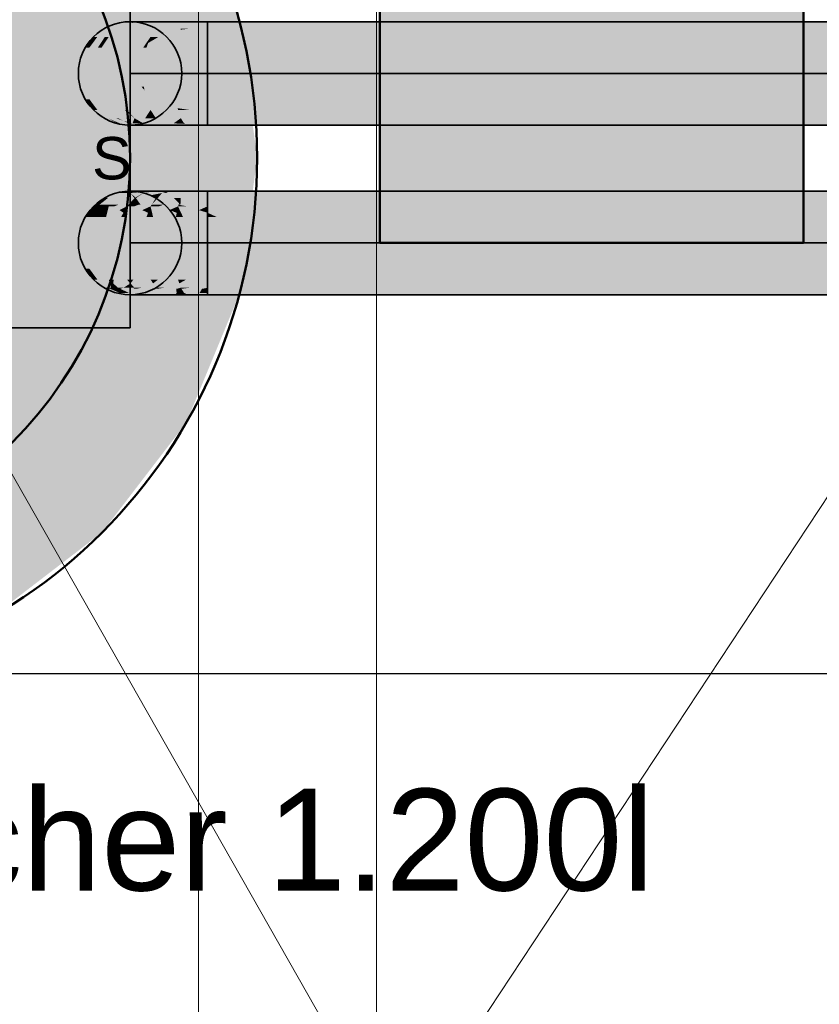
# Model space of a CAD drawing. Extents: x -459 to 541, y -543 to 550.
# Tile 454 of 577: x 135 to 154, y 312 to 335. Entities that reach past the tile are written whole.
import ezdxf
from ezdxf.lldxf.tags import DXFTag

# ---------------------------------------------------------------- set-up
doc = ezdxf.new("R2010")
doc.units = 0
doc.layers.get('0').update_dxf_attribs({"lineweight": 35})
for name, color, linetype, lineweight in [('0-Shading', 7, 'Continuous', 35), ('5_UG-BESTAND', 7, 'Continuous', 25), ('5_UG-NEU', 7, 'Continuous', 25)]:
    doc.layers.add(name, color=color, linetype=linetype, lineweight=lineweight)
for name, color, linetype, lineweight, true_color in [('H_Heizung', 1, 'Continuous', 35, 0xff0000), ('H_Ruecklauf', 5, 'Continuous', 35, 0x0000ff), ('H_Vorlauf', 1, 'Continuous', 35, 0xff0000), ('X_Geometrie', 3, 'Continuous', 50, 0x00ff00), ('X_Geometrie-Shading', 3, 'Continuous', 50, 0x00ff00), ('X_Schnittangaben', 7, 'Continuous', 25, 0xc0c0c0), ('X_Text', 2, 'Continuous', 35, 0xffff00)]:
    doc.layers.add(name, color=color, linetype=linetype, lineweight=lineweight, true_color=true_color)
doc.styles.get("Standard").update_dxf_attribs({"font": 'arial.ttf'})
tags = doc.linetypes.add('PUNKT2_S9', pattern=[0.0005, 0, -0.0005]).pattern_tags.tags
tags[6:7] = [DXFTag(74, 4), DXFTag(75, 0), DXFTag(340, '0'), DXFTag(46, 1.0), DXFTag(50, 0.0), DXFTag(44, 0.0), DXFTag(45, 0.0)]
tags[4:5] = [DXFTag(74, 4), DXFTag(75, 0), DXFTag(340, '0'), DXFTag(46, 1.0), DXFTag(50, 0.0), DXFTag(44, 0.0), DXFTag(45, 0.0)]
tags = doc.linetypes.add('STRICHPUNKT2', pattern=[12.7, 6.35, -3.175, 0, -3.175]).pattern_tags.tags
tags[10:11] = [DXFTag(74, 4), DXFTag(75, 0), DXFTag(340, '0'), DXFTag(46, 0.0), DXFTag(50, 0.0), DXFTag(44, 0.0), DXFTag(45, 0.0)]
tags[8:9] = [DXFTag(74, 4), DXFTag(75, 0), DXFTag(340, '0'), DXFTag(46, 0.0), DXFTag(50, 0.0), DXFTag(44, 0.0), DXFTag(45, 0.0)]
tags[6:7] = [DXFTag(74, 4), DXFTag(75, 0), DXFTag(340, '0'), DXFTag(46, 0.0), DXFTag(50, 0.0), DXFTag(44, 0.0), DXFTag(45, 0.0)]
tags[4:5] = [DXFTag(74, 4), DXFTag(75, 0), DXFTag(340, '0'), DXFTag(46, 0.0), DXFTag(50, 0.0), DXFTag(44, 0.0), DXFTag(45, 0.0)]
tags = doc.linetypes.add('STRICHPUNKT2_S5', pattern=[0.01, 0.008, -0.001, 0, -0.001]).pattern_tags.tags
tags[10:11] = [DXFTag(74, 4), DXFTag(75, 0), DXFTag(340, '0'), DXFTag(46, 1.0), DXFTag(50, 0.0), DXFTag(44, 0.0), DXFTag(45, 0.0)]
tags[8:9] = [DXFTag(74, 4), DXFTag(75, 0), DXFTag(340, '0'), DXFTag(46, 1.0), DXFTag(50, 0.0), DXFTag(44, 0.0), DXFTag(45, 0.0)]
tags[6:7] = [DXFTag(74, 4), DXFTag(75, 0), DXFTag(340, '0'), DXFTag(46, 1.0), DXFTag(50, 0.0), DXFTag(44, 0.0), DXFTag(45, 0.0)]
tags[4:5] = [DXFTag(74, 4), DXFTag(75, 0), DXFTag(340, '0'), DXFTag(46, 1.0), DXFTag(50, 0.0), DXFTag(44, 0.0), DXFTag(45, 0.0)]

# ---------------------------------------------------------------- blocks, each defined once
blk = doc.blocks.new('Shading-A07ALAKV1N', base_point=(152.569, 260.296))
at = {"layer": '0-Shading', "color": 176, "true_color": 0x000085}
for points in [[(137.202, 335.064), (136.908, 334.942), (137.275, 335.064), (136.991, 334.942)], [(137.763, 335.105), (137.581, 335.105), (137.457, 335.064), (137.275, 335.064)], [(137.763, 335.105), (137.457, 335.064), (137.643, 335.087)], [(137.457, 335.064), (137.49, 335.064), (137.643, 335.087)], [(136.991, 332.829), (136.908, 332.829), (137.221, 332.707), (136.943, 332.814)], [(136.943, 332.814), (137.202, 332.707), (137.221, 332.707)], [(136.991, 332.829), (137.221, 332.707), (137.275, 332.707)], [(137.275, 332.707), (137.581, 332.665), (137.49, 332.707), (137.763, 332.665)]]:
    blk.add_solid(points, dxfattribs=at)
at = {"layer": '0-Shading', "color": 174, "true_color": 0x000092}
for points in [[(137.457, 335.064), (137.275, 335.064), (137.162, 334.942), (136.991, 334.942)], [(137.49, 335.064), (137.457, 335.064), (137.235, 334.942), (137.162, 334.942)], [(137.184, 332.829), (136.991, 332.829), (137.49, 332.707), (137.275, 332.707)], [(137.184, 332.829), (137.49, 332.707), (137.366, 332.766)], [(137.235, 332.829), (137.184, 332.829), (137.366, 332.766)]]:
    blk.add_solid(points, dxfattribs=at)
at = {"layer": '0-Shading', "color": 176, "true_color": 0x000081}
for points in [[(137.518, 335.105), (137.202, 335.064), (137.581, 335.105), (137.275, 335.064)], [(137.221, 332.707), (137.202, 332.707), (137.544, 332.665), (137.518, 332.665)], [(137.275, 332.707), (137.221, 332.707), (137.581, 332.665), (137.544, 332.665)]]:
    blk.add_solid(points, dxfattribs=at)
at = {"layer": '0-Shading', "color": 174, "true_color": 0x00009d}
for points in [[(137.49, 335.064), (137.235, 334.942), (137.831, 335.064), (137.623, 334.942)], [(137.162, 334.942), (136.991, 334.942), (136.925, 334.748), (136.747, 334.748)], [(137.235, 334.942), (137.162, 334.942), (137.016, 334.748), (136.925, 334.748)], [(136.851, 333.023), (136.747, 333.023), (137.184, 332.829), (136.991, 332.829)], [(137.016, 333.023), (136.851, 333.023), (137.235, 332.829), (137.184, 332.829)], [(137.623, 332.829), (137.235, 332.829), (137.579, 332.707), (137.366, 332.766)], [(137.366, 332.766), (137.49, 332.707), (137.579, 332.707)], [(137.623, 332.829), (137.579, 332.707), (137.831, 332.707)]]:
    blk.add_solid(points, dxfattribs=at)
at = {"layer": '0-Shading', "color": 176, "true_color": 0x000089}
for points in [[(138.054, 335.105), (137.49, 335.064), (137.831, 335.064)], [(138.054, 335.105), (137.811, 335.105), (137.49, 335.064), (137.643, 335.087)], [(137.811, 335.105), (137.763, 335.105), (137.643, 335.087)], [(136.908, 334.942), (136.655, 334.748), (136.991, 334.942), (136.747, 334.748)], [(136.655, 333.023), (136.908, 332.829), (136.747, 333.023), (136.991, 332.829)], [(137.579, 332.707), (137.49, 332.707), (137.998, 332.665), (137.763, 332.665)], [(137.831, 332.707), (137.579, 332.707), (138.054, 332.665), (137.998, 332.665)]]:
    blk.add_solid(points, dxfattribs=at)
at = {"layer": '0-Shading', "color": 174, "true_color": 0x0000a6}
for points in [[(137.831, 335.064), (137.623, 334.942), (138.275, 335.064), (138.128, 334.942)], [(136.925, 334.748), (136.747, 334.748), (136.76, 334.495), (136.56, 334.495)], [(137.016, 334.748), (136.925, 334.748), (136.848, 334.495), (136.76, 334.495)], [(136.563, 333.275), (136.56, 333.275), (136.851, 333.023), (136.747, 333.023)], [(136.848, 333.275), (136.563, 333.275), (137.016, 333.023), (136.851, 333.023)], [(137.876, 332.829), (137.623, 332.829), (138.275, 332.707), (137.831, 332.707)], [(137.876, 332.829), (138.275, 332.707), (138.221, 332.752)], [(138.128, 332.829), (137.876, 332.829), (138.221, 332.752)]]:
    blk.add_solid(points, dxfattribs=at)
at = {"layer": '0-Shading', "color": 174, "true_color": 0x00008c}
for points in [[(138.054, 335.105), (137.831, 335.064), (138.433, 335.105), (138.275, 335.064)], [(136.655, 334.748), (136.462, 334.495), (136.747, 334.748), (136.56, 334.495)], [(136.462, 333.275), (136.655, 333.023), (136.56, 333.275), (136.747, 333.023)], [(137.831, 332.707), (138.054, 332.665), (138.275, 332.707), (138.433, 332.665)]]:
    blk.add_solid(points, dxfattribs=at)
at = {"layer": '0-Shading', "color": 174, "true_color": 0x0000ac}
for points in [[(138.275, 335.064), (138.128, 334.942), (138.793, 335.064), (138.717, 334.942)], [(136.76, 334.495), (136.56, 334.495), (136.68, 334.201), (136.442, 334.201)], [(136.848, 334.495), (136.76, 334.495), (136.743, 334.201), (136.68, 334.201)], [(136.442, 333.569), (136.56, 333.275), (136.743, 333.569), (136.848, 333.275)], [(138.717, 332.829), (138.128, 332.829), (138.546, 332.707), (138.221, 332.752)], [(138.221, 332.752), (138.275, 332.707), (138.546, 332.707)], [(138.717, 332.829), (138.546, 332.707), (138.793, 332.707)]]:
    blk.add_solid(points, dxfattribs=at)
at = {"layer": '0-Shading', "color": 174, "true_color": 0x00008f}
for points in [[(138.433, 335.105), (138.275, 335.064), (138.875, 335.105), (138.793, 335.064)], [(138.546, 332.707), (138.275, 332.707), (138.875, 332.665), (138.433, 332.665)], [(138.546, 332.707), (138.875, 332.665), (138.819, 332.694)], [(138.793, 332.707), (138.546, 332.707), (138.819, 332.694)]]:
    blk.add_solid(points, dxfattribs=at)
at = {"layer": '0-Shading', "color": 174, "true_color": 0x0000b0}
for points in [[(139.348, 335.064), (138.793, 335.064), (138.925, 334.942), (138.717, 334.942)], [(139.348, 335.064), (138.925, 334.942), (139.348, 334.966)], [(179.179, 334.966), (177.294, 335.064), (139.348, 334.966), (139.348, 335.064)], [(138.925, 334.942), (139.348, 334.942), (139.348, 334.966)], [(179.651, 334.942), (179.179, 334.966), (139.348, 334.942), (139.348, 334.966)], [(138.717, 332.829), (138.793, 332.707), (139.348, 332.829), (139.348, 332.707)], [(175.104, 332.829), (139.348, 332.829), (174.504, 332.707), (139.348, 332.707)]]:
    blk.add_solid(points, dxfattribs=at)
at = {"layer": '0-Shading', "color": 174, "true_color": 0x000090}
for points in [[(138.875, 335.105), (138.793, 335.064), (139.348, 335.105), (139.348, 335.064)], [(174.854, 335.105), (139.348, 335.105), (177.294, 335.064), (139.348, 335.064)], [(136.345, 334.201), (136.34, 334.201), (136.336, 333.885), (136.298, 333.885)], [(136.442, 334.201), (136.345, 334.201), (136.402, 333.885), (136.336, 333.885)], [(136.298, 333.885), (136.34, 333.569), (136.402, 333.885), (136.442, 333.569)], [(139.348, 332.707), (138.793, 332.707), (139.348, 332.685), (138.819, 332.694)], [(138.819, 332.694), (138.875, 332.665), (139.348, 332.685), (139.348, 332.665)], [(174.341, 332.685), (174.504, 332.707), (139.348, 332.685), (139.348, 332.707)], [(174.194, 332.665), (174.341, 332.685), (139.348, 332.665), (139.348, 332.685)]]:
    blk.add_solid(points, dxfattribs=at)
at = {"layer": '0-Shading', "color": 172, "true_color": 0x0000bd}
for points in [[(137.016, 334.748), (136.848, 334.495), (137.444, 334.748), (137.307, 334.495)], [(137.623, 334.942), (137.444, 334.748), (138.128, 334.942), (138.002, 334.748)], [(137.072, 333.275), (136.848, 333.275), (137.395, 333.023), (137.016, 333.023)], [(137.307, 333.275), (137.072, 333.275), (137.444, 333.023), (137.395, 333.023)], [(138.002, 333.023), (137.444, 333.023), (137.876, 332.829), (137.489, 332.974)], [(137.489, 332.974), (137.623, 332.829), (137.876, 332.829)], [(138.002, 333.023), (137.876, 332.829), (138.128, 332.829)]]:
    blk.add_solid(points, dxfattribs=at)
at = {"layer": '0-Shading', "color": 174, "true_color": 0x0000af}
for points in [[(137.235, 334.942), (137.016, 334.748), (137.623, 334.942), (137.444, 334.748)], [(136.68, 334.201), (136.442, 334.201), (136.689, 333.885), (136.402, 333.885)], [(136.743, 334.201), (136.68, 334.201), (136.707, 333.885), (136.689, 333.885)], [(136.402, 333.885), (136.442, 333.569), (136.707, 333.885), (136.743, 333.569)], [(137.395, 333.023), (137.016, 333.023), (137.623, 332.829), (137.235, 332.829)], [(137.395, 333.023), (137.623, 332.829), (137.489, 332.974)], [(137.444, 333.023), (137.395, 333.023), (137.489, 332.974)]]:
    blk.add_solid(points, dxfattribs=at)
at = {"layer": '0-Shading', "color": 172, "true_color": 0x0000d0}
for points in [[(138.002, 334.748), (137.444, 334.748), (137.831, 334.495), (137.307, 334.495)], [(138.002, 334.748), (137.831, 334.495), (137.946, 334.602)], [(137.831, 334.495), (137.905, 334.495), (137.946, 334.602)], [(137.307, 333.275), (137.444, 333.023), (137.905, 333.275), (138.002, 333.023)]]:
    blk.add_solid(points, dxfattribs=at)
at = {"layer": '0-Shading', "color": 172, "true_color": 0x0000dd}
for points in [[(138.651, 334.748), (137.905, 334.495), (138.601, 334.495)], [(138.651, 334.748), (138.19, 334.748), (137.905, 334.495), (137.946, 334.602)], [(138.19, 334.748), (138.002, 334.748), (137.946, 334.602)], [(137.831, 334.495), (137.307, 334.495), (137.683, 334.201), (137.221, 334.201)], [(137.905, 334.495), (137.831, 334.495), (137.844, 334.201), (137.683, 334.201)], [(137.791, 333.569), (137.221, 333.569), (137.905, 333.275), (137.307, 333.275)], [(137.791, 333.569), (137.905, 333.275), (137.861, 333.487)], [(137.844, 333.569), (137.791, 333.569), (137.861, 333.487)], [(138.156, 333.275), (137.905, 333.275), (138.651, 333.023), (138.002, 333.023)], [(138.156, 333.275), (138.651, 333.023), (138.643, 333.064)], [(138.601, 333.275), (138.156, 333.275), (138.643, 333.064)]]:
    blk.add_solid(points, dxfattribs=at)
at = {"layer": '0-Shading', "color": 172, "true_color": 0x0000c7}
for points in [[(138.717, 334.942), (138.128, 334.942), (138.19, 334.748), (138.002, 334.748)], [(138.717, 334.942), (138.19, 334.748), (138.708, 334.917)], [(138.19, 334.748), (138.651, 334.748), (138.708, 334.917)], [(136.848, 334.495), (136.743, 334.201), (137.307, 334.495), (137.221, 334.201)], [(136.826, 333.569), (136.743, 333.569), (137.072, 333.275), (136.848, 333.275)], [(137.221, 333.569), (136.826, 333.569), (137.307, 333.275), (137.072, 333.275)], [(138.002, 333.023), (138.128, 332.829), (138.651, 333.023), (138.717, 332.829)]]:
    blk.add_solid(points, dxfattribs=at)
at = {"layer": '0-Shading', "color": 172, "true_color": 0x0000e4}
for points in [[(138.651, 334.748), (138.601, 334.495), (139.348, 334.748), (139.348, 334.495)], [(182.184, 334.686), (181.764, 334.748), (139.348, 334.495), (139.348, 334.748)], [(182.184, 334.686), (139.348, 334.495), (181.543, 334.495)], [(139.348, 333.275), (138.601, 333.275), (138.925, 333.023), (138.643, 333.064)], [(139.348, 333.275), (138.925, 333.023), (139.348, 333.023)], [(176.99, 333.275), (139.348, 333.275), (175.951, 333.023), (139.348, 333.023)], [(138.643, 333.064), (138.651, 333.023), (138.925, 333.023)]]:
    blk.add_solid(points, dxfattribs=at)
at = {"layer": '0-Shading', "color": 172, "true_color": 0x0000cc}
for points in [[(139.348, 334.942), (138.651, 334.748), (139.348, 334.748)], [(139.348, 334.942), (138.925, 334.942), (138.651, 334.748), (138.708, 334.917)], [(138.925, 334.942), (138.717, 334.942), (138.708, 334.917)], [(136.743, 334.201), (136.707, 333.885), (137.221, 334.201), (137.191, 333.885)], [(136.707, 333.885), (136.743, 333.569), (137.191, 333.885), (137.221, 333.569)], [(138.925, 333.023), (138.651, 333.023), (139.348, 332.829), (138.717, 332.829)], [(138.925, 333.023), (139.348, 332.829), (139.348, 332.984)], [(139.348, 333.023), (138.925, 333.023), (139.348, 332.984)]]:
    blk.add_solid(points, dxfattribs=at)
at = {"layer": '0-Shading', "color": 172, "true_color": 0x0000cd}
for points in [[(179.651, 334.942), (139.348, 334.942), (181.764, 334.748), (139.348, 334.748)], [(175.782, 332.984), (175.951, 333.023), (139.348, 332.984), (139.348, 333.023)], [(175.104, 332.829), (175.782, 332.984), (139.348, 332.829), (139.348, 332.984)]]:
    blk.add_solid(points, dxfattribs=at)
at = {"layer": '0-Shading', "color": 174, "true_color": 0x00008e}
for points in [[(136.56, 334.495), (136.462, 334.495), (136.345, 334.201), (136.363, 334.257)], [(136.56, 334.495), (136.345, 334.201), (136.442, 334.201)], [(136.363, 334.257), (136.34, 334.201), (136.345, 334.201)], [(136.34, 333.569), (136.462, 333.275), (136.442, 333.569), (136.56, 333.275)]]:
    blk.add_solid(points, dxfattribs=at)
at = {"layer": '0-Shading', "color": 5, "true_color": 0x0000ec}
for points in [[(137.905, 334.495), (137.844, 334.201), (138.601, 334.495), (138.57, 334.201)], [(138.57, 333.569), (137.844, 333.569), (138.156, 333.275), (137.861, 333.487)], [(137.861, 333.487), (137.905, 333.275), (138.156, 333.275)], [(138.57, 333.569), (138.156, 333.275), (138.601, 333.275)]]:
    blk.add_solid(points, dxfattribs=at)
at = {"layer": '0-Shading', "color": 5, "true_color": 0x0000f4}
for points in [[(138.601, 334.495), (138.57, 334.201), (139.348, 334.495), (139.348, 334.201)], [(137.844, 334.201), (137.823, 333.885), (138.57, 334.201), (138.559, 333.885)], [(137.823, 333.885), (137.844, 333.569), (138.559, 333.885), (138.57, 333.569)], [(138.57, 333.569), (138.601, 333.275), (139.348, 333.569), (139.348, 333.275)]]:
    blk.add_solid(points, dxfattribs=at)
at = {"layer": '0-Shading', "color": 5, "true_color": 0x0000f5}
for points in [[(181.543, 334.495), (139.348, 334.495), (180.505, 334.201), (139.348, 334.201)], [(139.348, 333.275), (177.694, 333.454), (139.348, 333.569), (178.148, 333.569)], [(177.694, 333.454), (139.348, 333.275), (176.99, 333.275)]]:
    blk.add_solid(points, dxfattribs=at)
at = {"layer": '0-Shading', "color": 172, "true_color": 0x0000e3}
for points in [[(137.683, 334.201), (137.221, 334.201), (137.669, 333.885), (137.191, 333.885)], [(137.844, 334.201), (137.683, 334.201), (137.823, 333.885), (137.669, 333.885)], [(137.191, 333.885), (137.221, 333.569), (137.823, 333.885), (137.844, 333.569)]]:
    blk.add_solid(points, dxfattribs=at)
at = {"layer": '0-Shading', "color": 5, "true_color": 0x0000fc}
for points in [[(138.57, 334.201), (138.559, 333.885), (139.348, 334.201), (139.348, 333.885)], [(138.559, 333.885), (138.57, 333.569), (139.348, 333.885), (139.348, 333.569)]]:
    blk.add_solid(points, dxfattribs=at)
at = {"layer": '0-Shading', "color": 5, "true_color": 0x0000fd}
for points in [[(139.348, 334.201), (179.486, 333.923), (180.505, 334.201)], [(139.348, 333.885), (179.346, 333.885), (139.348, 334.201), (179.486, 333.923)], [(179.346, 333.885), (139.348, 333.885), (178.148, 333.569), (139.348, 333.569)]]:
    blk.add_solid(points, dxfattribs=at)
blk = doc.blocks.new('Shading-A07ALAKX1N', base_point=(152.549, 262.235))
at = {"layer": '0-Shading', "color": 16, "true_color": 0x850000}
for points in [[(137.202, 331.064), (136.908, 330.942), (137.275, 331.064), (136.991, 330.942)], [(137.436, 331.086), (137.275, 331.064), (137.515, 331.068), (137.49, 331.064)], [(137.634, 331.086), (137.763, 331.105), (137.436, 331.086), (137.581, 331.105)], [(137.515, 331.068), (137.634, 331.086), (137.436, 331.086)], [(136.991, 328.829), (136.908, 328.829), (137.048, 328.804), (136.967, 328.804)], [(136.967, 328.804), (137.202, 328.707), (137.048, 328.804), (137.275, 328.707)], [(137.275, 328.707), (137.581, 328.665), (137.49, 328.707), (137.763, 328.665)]]:
    blk.add_solid(points, dxfattribs=at)
at = {"layer": '0-Shading', "color": 14, "true_color": 0x920000}
for points in [[(137.275, 331.064), (136.991, 330.942), (137.49, 331.064), (137.235, 330.942)], [(137.073, 328.829), (136.991, 328.829), (137.048, 328.804)], [(137.243, 328.804), (137.235, 328.829), (137.048, 328.804), (137.073, 328.829)], [(137.275, 328.707), (137.243, 328.804), (137.048, 328.804)], [(137.286, 328.804), (137.235, 328.829), (137.243, 328.804)], [(137.49, 328.707), (137.286, 328.804), (137.275, 328.707), (137.243, 328.804)]]:
    blk.add_solid(points, dxfattribs=at)
at = {"layer": '0-Shading', "color": 16, "true_color": 0x810000}
for points in [[(137.369, 331.086), (137.202, 331.064), (137.436, 331.086), (137.275, 331.064)], [(137.581, 331.105), (137.518, 331.105), (137.436, 331.086), (137.369, 331.086)], [(137.202, 328.707), (137.518, 328.665), (137.275, 328.707), (137.581, 328.665)]]:
    blk.add_solid(points, dxfattribs=at)
at = {"layer": '0-Shading', "color": 14, "true_color": 0x9d0000}
for points in [[(137.525, 331.064), (137.49, 331.064), (137.623, 330.942), (137.235, 330.942)], [(137.831, 331.064), (137.525, 331.064), (137.646, 330.956)], [(137.525, 331.064), (137.623, 330.942), (137.646, 330.956)], [(136.796, 330.787), (136.747, 330.748), (136.829, 330.748)], [(136.91, 330.787), (137.235, 330.942), (136.796, 330.787), (136.991, 330.942)], [(136.829, 330.748), (136.91, 330.787), (136.796, 330.787)], [(137.016, 330.748), (137.06, 330.787), (136.829, 330.748), (136.91, 330.787)], [(137.06, 330.787), (137.235, 330.942), (136.91, 330.787)], [(137.016, 329.023), (136.747, 329.023), (137.073, 328.829), (136.991, 328.829)], [(137.016, 329.023), (137.073, 328.829), (137.12, 328.931)], [(137.073, 328.829), (137.235, 328.829), (137.12, 328.931)], [(137.365, 328.829), (137.235, 328.829), (137.286, 328.804)], [(137.596, 328.804), (137.623, 328.829), (137.286, 328.804), (137.365, 328.829)], [(137.49, 328.707), (137.596, 328.804), (137.286, 328.804)], [(137.831, 328.707), (137.664, 328.804), (137.49, 328.707), (137.596, 328.804)], [(137.664, 328.804), (137.623, 328.829), (137.596, 328.804)]]:
    blk.add_solid(points, dxfattribs=at)
at = {"layer": '0-Shading', "color": 16, "true_color": 0x890000}
for points in [[(137.515, 331.068), (137.49, 331.064), (137.525, 331.064)], [(137.525, 331.064), (137.716, 331.079), (137.515, 331.068), (137.634, 331.086)], [(137.831, 331.064), (137.852, 331.068), (137.525, 331.064), (137.716, 331.079)], [(137.716, 331.079), (138.054, 331.105), (137.634, 331.086), (137.763, 331.105)], [(137.852, 331.068), (138.054, 331.105), (137.716, 331.079)], [(136.706, 330.787), (136.655, 330.748), (136.796, 330.787), (136.747, 330.748)], [(136.991, 330.942), (136.908, 330.942), (136.796, 330.787), (136.706, 330.787)], [(136.655, 329.023), (136.908, 328.829), (136.747, 329.023), (136.991, 328.829)], [(137.49, 328.707), (137.763, 328.665), (137.831, 328.707), (138.054, 328.665)]]:
    blk.add_solid(points, dxfattribs=at)
at = {"layer": '0-Shading', "color": 14, "true_color": 0xa60000}
for points in [[(137.659, 330.942), (137.831, 331.064), (137.646, 330.956)], [(137.659, 330.942), (138.008, 331.011), (137.831, 331.064), (137.877, 331.064)], [(138.008, 331.011), (138.275, 331.064), (137.877, 331.064)], [(138.145, 330.956), (138.275, 331.064), (138.008, 331.011)], [(137.646, 330.956), (137.623, 330.942), (137.659, 330.942)], [(138.128, 330.942), (138.145, 330.956), (137.659, 330.942), (138.008, 331.011)], [(136.829, 330.748), (136.747, 330.748), (136.848, 330.495), (136.56, 330.495)], [(137.016, 330.748), (136.829, 330.748), (136.916, 330.597)], [(136.829, 330.748), (136.848, 330.495), (136.916, 330.597)], [(136.56, 329.275), (136.747, 329.023), (136.848, 329.275), (137.016, 329.023)], [(137.792, 328.829), (137.623, 328.829), (137.664, 328.804)], [(138.069, 328.804), (138.128, 328.829), (137.664, 328.804), (137.792, 328.829)], [(137.831, 328.707), (138.069, 328.804), (137.664, 328.804)], [(138.275, 328.707), (138.158, 328.804), (137.831, 328.707), (138.069, 328.804)], [(138.158, 328.804), (138.128, 328.829), (138.069, 328.804)]]:
    blk.add_solid(points, dxfattribs=at)
at = {"layer": '0-Shading', "color": 14, "true_color": 0x8c0000}
for points in [[(137.852, 331.068), (137.831, 331.064), (137.877, 331.064)], [(137.877, 331.064), (138.054, 331.105), (137.852, 331.068)], [(137.877, 331.064), (138.34, 331.098), (138.054, 331.105), (138.324, 331.105)], [(138.275, 331.064), (138.365, 331.087), (137.877, 331.064), (138.34, 331.098)], [(138.34, 331.098), (138.433, 331.105), (138.324, 331.105)], [(138.365, 331.087), (138.433, 331.105), (138.34, 331.098)], [(136.655, 330.748), (136.462, 330.495), (136.747, 330.748), (136.56, 330.495)], [(136.462, 329.275), (136.655, 329.023), (136.56, 329.275), (136.747, 329.023)], [(137.831, 328.707), (138.054, 328.665), (138.275, 328.707), (138.433, 328.665)]]:
    blk.add_solid(points, dxfattribs=at)
at = {"layer": '0-Shading', "color": 14, "true_color": 0xac0000}
for points in [[(138.17, 330.942), (138.275, 331.064), (138.145, 330.956)], [(138.17, 330.942), (138.482, 331.003), (138.275, 331.064), (138.411, 331.064)], [(138.482, 331.003), (138.793, 331.064), (138.411, 331.064)], [(138.717, 330.942), (138.793, 331.064), (138.553, 330.942), (138.482, 331.003)], [(138.145, 330.956), (138.128, 330.942), (138.17, 330.942)], [(138.482, 331.003), (138.17, 330.942), (138.553, 330.942)], [(136.56, 330.495), (136.442, 330.201), (136.848, 330.495), (136.743, 330.201)], [(136.442, 329.569), (136.56, 329.275), (136.743, 329.569), (136.848, 329.275)], [(138.325, 328.829), (138.128, 328.829), (138.158, 328.804)], [(138.628, 328.804), (138.717, 328.829), (138.158, 328.804), (138.325, 328.829)], [(138.158, 328.804), (138.275, 328.707), (138.61, 328.804), (138.61, 328.799)], [(138.275, 328.707), (138.617, 328.707), (138.61, 328.799)], [(138.61, 328.799), (138.628, 328.804), (138.61, 328.804)], [(138.617, 328.707), (138.628, 328.804), (138.61, 328.799)], [(138.617, 328.707), (138.793, 328.707), (138.628, 328.804), (138.732, 328.804)], [(138.732, 328.804), (138.717, 328.829), (138.628, 328.804)]]:
    blk.add_solid(points, dxfattribs=at)
at = {"layer": '0-Shading', "color": 14, "true_color": 0x8f0000}
for points in [[(138.365, 331.087), (138.275, 331.064), (138.411, 331.064)], [(138.875, 331.105), (138.433, 331.105), (138.411, 331.064), (138.365, 331.087)], [(138.875, 331.105), (138.411, 331.064), (138.793, 331.064)], [(138.617, 328.707), (138.275, 328.707), (138.588, 328.665), (138.433, 328.665)], [(138.793, 328.707), (138.617, 328.707), (138.875, 328.665), (138.588, 328.665)]]:
    blk.add_solid(points, dxfattribs=at)
at = {"layer": '0-Shading', "color": 14, "true_color": 0xb00000}
for points in [[(138.793, 331.064), (138.717, 330.942), (139.348, 331.064), (139.348, 330.942)], [(141.452, 331.064), (139.348, 331.064), (141.785, 330.942), (139.348, 330.942)], [(168.062, 330.942), (168.372, 331.064), (141.785, 330.942), (141.452, 331.064)], [(138.928, 328.829), (138.717, 328.829), (138.732, 328.804)], [(139.237, 328.804), (139.348, 328.829), (138.732, 328.804), (138.928, 328.829)], [(138.732, 328.804), (138.793, 328.707), (139.217, 328.804), (139.214, 328.799)], [(138.793, 328.707), (139.16, 328.707), (139.214, 328.799)], [(139.16, 328.707), (139.348, 328.707), (139.237, 328.804), (139.348, 328.804)], [(139.16, 328.707), (139.237, 328.804), (139.214, 328.799)], [(139.214, 328.799), (139.237, 328.804), (139.217, 328.804)], [(139.348, 328.804), (139.348, 328.829), (139.237, 328.804)], [(160.175, 328.829), (139.348, 328.829), (159.576, 328.707), (139.348, 328.707)]]:
    blk.add_solid(points, dxfattribs=at)
at = {"layer": '0-Shading', "color": 14, "true_color": 0x900000}
for points in [[(138.875, 331.105), (138.793, 331.064), (139.348, 331.105), (139.348, 331.064)], [(141.31, 331.105), (139.348, 331.105), (141.452, 331.064), (139.348, 331.064)], [(168.372, 331.064), (168.372, 331.105), (141.452, 331.064), (141.31, 331.105)], [(136.34, 330.201), (136.298, 329.885), (136.442, 330.201), (136.402, 329.885)], [(136.298, 329.885), (136.34, 329.569), (136.402, 329.885), (136.442, 329.569)], [(139.16, 328.707), (138.793, 328.707), (139.041, 328.665), (138.875, 328.665)], [(139.348, 328.707), (139.16, 328.707), (139.348, 328.665), (139.041, 328.665)], [(159.576, 328.707), (139.348, 328.707), (159.266, 328.665), (139.348, 328.665)]]:
    blk.add_solid(points, dxfattribs=at)
at = {"layer": '0-Shading', "color": 14, "true_color": 0xaf0000}
for points in [[(137.06, 330.787), (137.016, 330.748), (137.146, 330.748)], [(137.242, 330.787), (137.623, 330.942), (137.06, 330.787), (137.235, 330.942)], [(137.146, 330.748), (137.242, 330.787), (137.06, 330.787)], [(137.444, 330.748), (137.48, 330.787), (137.146, 330.748), (137.242, 330.787)], [(137.48, 330.787), (137.623, 330.942), (137.242, 330.787)], [(136.442, 330.201), (136.402, 329.885), (136.743, 330.201), (136.707, 329.885)], [(136.402, 329.885), (136.442, 329.569), (136.707, 329.885), (136.743, 329.569)], [(137.136, 329.023), (137.016, 329.023), (137.12, 328.931)], [(137.444, 329.023), (137.136, 329.023), (137.235, 328.829), (137.12, 328.931)], [(137.529, 328.931), (137.444, 329.023), (137.365, 328.829), (137.235, 328.829)], [(137.623, 328.829), (137.529, 328.931), (137.365, 328.829)]]:
    blk.add_solid(points, dxfattribs=at)
at = {"layer": '0-Shading', "color": 12, "true_color": 0xbd0000}
for points in [[(137.48, 330.787), (137.444, 330.748), (137.613, 330.748)], [(137.48, 330.787), (137.659, 330.942), (137.623, 330.942)], [(137.48, 330.787), (137.717, 330.787), (137.659, 330.942), (137.757, 330.802)], [(137.613, 330.748), (137.717, 330.787), (137.48, 330.787)], [(138.002, 330.748), (138.027, 330.787), (137.613, 330.748), (137.717, 330.787)], [(137.757, 330.802), (138.128, 330.942), (137.659, 330.942)], [(137.717, 330.787), (137.767, 330.787), (137.757, 330.802)], [(137.767, 330.787), (138.027, 330.787), (137.757, 330.802), (138.128, 330.942)], [(136.916, 330.597), (136.848, 330.495), (136.952, 330.495)], [(136.952, 330.495), (137.016, 330.748), (136.916, 330.597)], [(136.952, 330.495), (137.272, 330.66), (137.016, 330.748), (137.146, 330.748)], [(137.307, 330.495), (137.362, 330.597), (136.952, 330.495), (137.272, 330.66)], [(137.272, 330.66), (137.444, 330.748), (137.146, 330.748)], [(137.362, 330.597), (137.444, 330.748), (137.272, 330.66)], [(137.146, 329.275), (136.848, 329.275), (137.136, 329.023), (137.016, 329.023)], [(137.307, 329.275), (137.146, 329.275), (137.444, 329.023), (137.136, 329.023)], [(137.6, 329.023), (137.444, 329.023), (137.529, 328.931)], [(138.002, 329.023), (137.6, 329.023), (137.623, 328.829), (137.529, 328.931)], [(138.062, 328.931), (138.002, 329.023), (137.792, 328.829), (137.623, 328.829)], [(138.128, 328.829), (138.062, 328.931), (137.792, 328.829)]]:
    blk.add_solid(points, dxfattribs=at)
at = {"layer": '0-Shading', "color": 12, "true_color": 0xc70000}
for points in [[(138.027, 330.787), (138.002, 330.748), (138.199, 330.748)], [(138.027, 330.787), (138.17, 330.942), (138.128, 330.942)], [(138.027, 330.787), (138.303, 330.787), (138.17, 330.942), (138.343, 330.802)], [(138.199, 330.748), (138.303, 330.787), (138.027, 330.787)], [(138.17, 330.942), (138.343, 330.802), (138.553, 330.942), (138.598, 330.897)], [(138.651, 330.748), (138.664, 330.787), (138.199, 330.748), (138.303, 330.787)], [(138.303, 330.787), (138.362, 330.787), (138.343, 330.802)], [(138.343, 330.802), (138.676, 330.82), (138.598, 330.897)], [(138.343, 330.802), (138.362, 330.787), (138.676, 330.82), (138.664, 330.787)], [(138.598, 330.897), (138.717, 330.942), (138.553, 330.942)], [(138.676, 330.82), (138.717, 330.942), (138.598, 330.897)], [(136.952, 330.495), (136.848, 330.495), (137.031, 330.201), (136.743, 330.201)], [(137.307, 330.495), (136.952, 330.495), (137.221, 330.201), (137.031, 330.201)], [(137.131, 329.569), (136.743, 329.569), (137.146, 329.275), (136.848, 329.275)], [(137.221, 329.569), (137.131, 329.569), (137.307, 329.275), (137.146, 329.275)], [(138.184, 329.023), (138.002, 329.023), (138.062, 328.931)], [(138.651, 329.023), (138.184, 329.023), (138.128, 328.829), (138.062, 328.931)], [(138.682, 328.931), (138.651, 329.023), (138.325, 328.829), (138.128, 328.829)], [(138.717, 328.829), (138.682, 328.931), (138.325, 328.829)]]:
    blk.add_solid(points, dxfattribs=at)
at = {"layer": '0-Shading', "color": 12, "true_color": 0xcc0000}
for points in [[(138.664, 330.787), (138.651, 330.748), (138.863, 330.748)], [(138.664, 330.787), (138.708, 330.787), (138.676, 330.82)], [(138.863, 330.748), (138.96, 330.787), (138.664, 330.787)], [(138.708, 330.787), (138.717, 330.942), (138.676, 330.82)], [(138.708, 330.787), (138.96, 330.787), (138.717, 330.942), (139.348, 330.942)], [(139.348, 330.748), (139.348, 330.787), (138.863, 330.748), (138.96, 330.787)], [(139.348, 330.787), (139.348, 330.942), (138.96, 330.787)], [(137.031, 330.201), (136.743, 330.201), (137.092, 329.885), (136.707, 329.885)], [(137.221, 330.201), (137.031, 330.201), (137.191, 329.885), (137.092, 329.885)], [(137.092, 329.885), (136.707, 329.885), (137.131, 329.569), (136.743, 329.569)], [(137.191, 329.885), (137.092, 329.885), (137.221, 329.569), (137.131, 329.569)], [(138.847, 329.023), (138.651, 329.023), (138.682, 328.931)], [(139.348, 329.023), (138.847, 329.023), (138.717, 328.829), (138.682, 328.931)], [(139.348, 328.931), (139.348, 329.023), (138.928, 328.829), (138.717, 328.829)], [(139.348, 328.829), (139.348, 328.931), (138.928, 328.829)]]:
    blk.add_solid(points, dxfattribs=at)
at = {"layer": '0-Shading', "color": 12, "true_color": 0xcd0000}
for points in [[(167.462, 330.748), (168.062, 330.942), (139.348, 330.787), (139.348, 330.942)], [(167.462, 330.748), (139.348, 330.787), (139.771, 330.748)], [(139.348, 330.787), (139.348, 330.748), (139.771, 330.748)], [(139.348, 329.023), (139.348, 328.829), (161.023, 329.023), (160.463, 328.894)], [(160.463, 328.894), (139.348, 328.829), (160.175, 328.829)]]:
    blk.add_solid(points, dxfattribs=at)
at = {"layer": '0-Shading', "color": 12, "true_color": 0xd00000}
for points in [[(137.362, 330.597), (137.307, 330.495), (137.443, 330.495)], [(137.443, 330.495), (137.444, 330.748), (137.362, 330.597)], [(137.443, 330.495), (137.807, 330.66), (137.444, 330.748), (137.613, 330.748)], [(137.905, 330.495), (137.944, 330.597), (137.443, 330.495), (137.807, 330.66)], [(137.807, 330.66), (138.002, 330.748), (137.613, 330.748)], [(137.944, 330.597), (138.002, 330.748), (137.807, 330.66)], [(137.695, 329.275), (137.307, 329.275), (137.6, 329.023), (137.444, 329.023)], [(137.905, 329.275), (137.695, 329.275), (138.002, 329.023), (137.6, 329.023)]]:
    blk.add_solid(points, dxfattribs=at)
at = {"layer": '0-Shading', "color": 12, "true_color": 0xdd0000}
for points in [[(137.944, 330.597), (137.905, 330.495), (138.063, 330.495)], [(138.063, 330.495), (138.002, 330.748), (137.944, 330.597)], [(138.063, 330.495), (138.446, 330.66), (138.002, 330.748), (138.199, 330.748)], [(138.601, 330.495), (138.621, 330.597), (138.063, 330.495), (138.446, 330.66)], [(138.446, 330.66), (138.651, 330.748), (138.199, 330.748)], [(138.621, 330.597), (138.651, 330.748), (138.446, 330.66)], [(137.443, 330.495), (137.307, 330.495), (137.596, 330.201), (137.221, 330.201)], [(137.905, 330.495), (137.443, 330.495), (137.844, 330.201), (137.596, 330.201)], [(137.727, 329.569), (137.221, 329.569), (137.695, 329.275), (137.307, 329.275)], [(137.844, 329.569), (137.727, 329.569), (137.905, 329.275), (137.695, 329.275)], [(138.357, 329.275), (137.905, 329.275), (138.184, 329.023), (138.002, 329.023)], [(138.601, 329.275), (138.357, 329.275), (138.651, 329.023), (138.184, 329.023)]]:
    blk.add_solid(points, dxfattribs=at)
at = {"layer": '0-Shading', "color": 12, "true_color": 0xe40000}
for points in [[(138.621, 330.597), (138.601, 330.495), (138.77, 330.495)], [(138.77, 330.495), (138.651, 330.748), (138.621, 330.597)], [(138.77, 330.495), (139.146, 330.66), (138.651, 330.748), (138.863, 330.748)], [(139.348, 330.495), (139.348, 330.597), (138.77, 330.495), (139.146, 330.66)], [(139.146, 330.66), (139.348, 330.748), (138.863, 330.748)], [(139.348, 330.597), (139.348, 330.748), (139.146, 330.66)], [(139.771, 330.748), (139.348, 330.748), (139.787, 330.746)], [(139.787, 330.746), (139.348, 330.748), (139.8, 330.744)], [(139.8, 330.744), (139.348, 330.748), (139.571, 330.495), (139.348, 330.597)], [(139.348, 330.597), (139.348, 330.495), (139.571, 330.495)], [(139.8, 330.744), (139.571, 330.495), (141.497, 330.495)], [(167.462, 330.748), (139.771, 330.748), (166.965, 330.6), (139.787, 330.746)], [(166.965, 330.6), (139.787, 330.746), (166.615, 330.495), (139.8, 330.744)], [(166.615, 330.495), (139.8, 330.744), (141.497, 330.495)], [(139.086, 329.275), (138.601, 329.275), (138.847, 329.023), (138.651, 329.023)], [(139.348, 329.275), (139.086, 329.275), (139.348, 329.023), (138.847, 329.023)], [(162.061, 329.275), (139.348, 329.275), (161.023, 329.023), (139.348, 329.023)]]:
    blk.add_solid(points, dxfattribs=at)
at = {"layer": '0-Shading', "color": 14, "true_color": 0x8e0000}
for points in [[(136.462, 330.495), (136.34, 330.201), (136.56, 330.495), (136.442, 330.201)], [(136.34, 329.569), (136.462, 329.275), (136.442, 329.569), (136.56, 329.275)]]:
    blk.add_solid(points, dxfattribs=at)
at = {"layer": '0-Shading', "color": 1, "true_color": 0xec0000}
for points in [[(138.063, 330.495), (137.905, 330.495), (138.281, 330.201), (137.844, 330.201)], [(138.601, 330.495), (138.063, 330.495), (138.57, 330.201), (138.281, 330.201)], [(138.433, 329.569), (137.844, 329.569), (138.357, 329.275), (137.905, 329.275)], [(138.57, 329.569), (138.433, 329.569), (138.601, 329.275), (138.357, 329.275)]]:
    blk.add_solid(points, dxfattribs=at)
at = {"layer": '0-Shading', "color": 1, "true_color": 0xf40000}
for points in [[(138.77, 330.495), (138.601, 330.495), (139.038, 330.201), (138.57, 330.201)], [(139.348, 330.495), (138.77, 330.495), (139.348, 330.201), (139.038, 330.201)], [(138.281, 330.201), (137.844, 330.201), (138.407, 329.885), (137.823, 329.885)], [(138.57, 330.201), (138.281, 330.201), (138.559, 329.885), (138.407, 329.885)], [(138.407, 329.885), (137.823, 329.885), (138.433, 329.569), (137.844, 329.569)], [(138.559, 329.885), (138.407, 329.885), (138.57, 329.569), (138.433, 329.569)], [(139.202, 329.569), (138.57, 329.569), (139.086, 329.275), (138.601, 329.275)], [(139.348, 329.569), (139.202, 329.569), (139.348, 329.275), (139.086, 329.275)]]:
    blk.add_solid(points, dxfattribs=at)
at = {"layer": '0-Shading', "color": 1, "true_color": 0xf50000}
for points in [[(139.348, 330.495), (139.348, 330.201), (139.571, 330.495), (139.962, 330.204)], [(139.571, 330.495), (139.962, 330.204), (141.497, 330.495), (142.653, 330.216)], [(142.653, 330.216), (166.015, 330.325), (141.497, 330.495), (166.615, 330.495)], [(142.717, 330.201), (165.576, 330.201), (142.653, 330.216), (166.015, 330.325)], [(139.962, 330.204), (139.348, 330.201), (139.966, 330.201)], [(139.966, 330.201), (142.717, 330.201), (139.962, 330.204), (142.653, 330.216)], [(163.219, 329.569), (139.348, 329.569), (162.061, 329.275), (139.348, 329.275)]]:
    blk.add_solid(points, dxfattribs=at)
at = {"layer": '0-Shading', "color": 12, "true_color": 0xe30000}
for points in [[(137.596, 330.201), (137.221, 330.201), (137.693, 329.885), (137.191, 329.885)], [(137.844, 330.201), (137.596, 330.201), (137.823, 329.885), (137.693, 329.885)], [(137.693, 329.885), (137.191, 329.885), (137.727, 329.569), (137.221, 329.569)], [(137.823, 329.885), (137.693, 329.885), (137.844, 329.569), (137.727, 329.569)]]:
    blk.add_solid(points, dxfattribs=at)
at = {"layer": '0-Shading', "color": 1, "true_color": 0xfc0000}
for points in [[(139.038, 330.201), (138.57, 330.201), (139.185, 329.885), (138.559, 329.885)], [(139.348, 330.201), (139.038, 330.201), (139.348, 329.885), (139.185, 329.885)], [(139.185, 329.885), (138.559, 329.885), (139.202, 329.569), (138.57, 329.569)], [(139.348, 329.885), (139.185, 329.885), (139.348, 329.569), (139.202, 329.569)]]:
    blk.add_solid(points, dxfattribs=at)
at = {"layer": '0-Shading', "color": 1, "true_color": 0xfd0000}
for points in [[(139.966, 330.201), (139.348, 330.201), (140.174, 329.885), (139.348, 329.885)], [(140.174, 329.885), (143.348, 329.885), (139.966, 330.201), (142.717, 330.201)], [(143.348, 329.885), (164.418, 329.885), (142.717, 330.201), (165.576, 330.201)], [(140.174, 329.885), (139.348, 329.885), (140.181, 329.569), (139.348, 329.569)], [(163.219, 329.569), (164.418, 329.885), (140.181, 329.569), (140.174, 329.885)]]:
    blk.add_solid(points, dxfattribs=at)
blk = doc.blocks.new('Shading-A07ALAKZ1N', base_point=(153.417, 341.885))
at = {"layer": 'X_Geometrie-Shading', "color": 8, "true_color": 0x808080}
blk.add_solid([(153.417, 341.885), (143.417, 341.885), (153.417, 329.885), (143.417, 329.885)], dxfattribs=at)
blk = doc.blocks.new('Shading-A07ALAMN1N', base_point=(128.018, 331.893))
at = {"layer": 'X_Geometrie-Shading', "color": 8, "true_color": 0x808080}
for points in [[(128.018, 331.893), (136.857, 340.732), (134.268, 342.719)], [(128.018, 331.893), (138.843, 338.143), (136.857, 340.732)], [(128.018, 331.893), (140.092, 335.129), (138.843, 338.143)], [(128.018, 331.893), (140.518, 331.893), (140.092, 335.129)], [(128.018, 331.893), (134.268, 321.068), (136.857, 323.055)], [(128.018, 331.893), (136.857, 323.055), (138.843, 325.643)], [(128.018, 331.893), (138.843, 325.643), (140.092, 328.658)], [(128.018, 331.893), (140.092, 328.658), (140.518, 331.893)]]:
    blk.add_solid(points, dxfattribs=at)
blk = doc.blocks.new('Shading-A07ALAMP1N', base_point=(128.018, 331.893))
at = {"layer": 'X_Geometrie-Shading', "color": 1, "true_color": 0xff0000}
for points in [[(128.018, 331.893), (128.018, 341.393), (125.559, 341.07)], [(128.018, 331.893), (130.477, 341.07), (128.018, 341.393)], [(128.018, 331.893), (125.559, 341.07), (123.268, 340.121)], [(128.018, 331.893), (132.768, 340.121), (130.477, 341.07)], [(128.018, 331.893), (123.268, 340.121), (121.301, 338.611)], [(128.018, 331.893), (134.736, 338.611), (132.768, 340.121)], [(128.018, 331.893), (121.301, 338.611), (119.791, 336.643)], [(128.018, 331.893), (136.245, 336.643), (134.736, 338.611)], [(128.018, 331.893), (119.791, 336.643), (118.842, 334.352)], [(128.018, 331.893), (137.194, 334.352), (136.245, 336.643)], [(128.018, 331.893), (118.842, 334.352), (118.518, 331.893)], [(128.018, 331.893), (137.518, 331.893), (137.194, 334.352)], [(128.018, 331.893), (118.518, 331.893), (118.842, 329.435)], [(128.018, 331.893), (118.842, 329.435), (119.791, 327.143)], [(128.018, 331.893), (119.791, 327.143), (121.301, 325.176)], [(128.018, 331.893), (121.301, 325.176), (123.268, 323.666)], [(128.018, 331.893), (123.268, 323.666), (125.559, 322.717)], [(128.018, 331.893), (125.559, 322.717), (128.018, 322.393)], [(128.018, 331.893), (128.018, 322.393), (130.477, 322.717)], [(128.018, 331.893), (130.477, 322.717), (132.768, 323.666)], [(128.018, 331.893), (132.768, 323.666), (134.736, 325.176)], [(128.018, 331.893), (134.736, 325.176), (136.245, 327.143)], [(128.018, 331.893), (136.245, 327.143), (137.194, 329.435)], [(128.018, 331.893), (137.194, 329.435), (137.518, 331.893)]]:
    blk.add_solid(points, dxfattribs=at)
blk = doc.blocks.new('Schnitt-A07ALAQT1N', base_point=(-427.83, 202.397))
at = {"color": 0, "linetype": 'ByBlock', "lineweight": -2, "ltscale": 0.25}
blk.add_line((263.695, 319.722), (98.084, 319.722), dxfattribs=at)
blk = doc.blocks.new('Referenz-A07ALAR41N', base_point=(-170.808, 0))
at = {"layer": '5_UG-BESTAND', "color": 0, "linetype": 'STRICHPUNKT2_S5', "lineweight": 13, "ltscale": 0.13}
for p, q in [((139.137, 257.055), (139.137, 454.899)), ((143.337, 257.055), (143.337, 454.899))]:
    blk.add_line(p, q, dxfattribs=at)
at = {"layer": '5_UG-NEU', "color": 0, "linetype": 'PUNKT2_S9', "lineweight": 13, "ltscale": 0.13}
for p, q in [((111.184, 259.055), (170.489, 348.919)), ((131.184, 330.655), (171.944, 259.055))]:
    blk.add_line(p, q, dxfattribs=at)
blk = doc.blocks.new('Quader-A07ALBLW1N', base_point=(143.417, 329.885))
at = {"color": 0, "linetype": 'ByBlock', "lineweight": -2, "ltscale": 0.5}
for p, q in [((153.417, 341.885), (143.417, 341.885)), ((143.417, 341.885), (143.417, 329.885)), ((153.417, 341.885), (153.417, 329.885)), ((153.417, 329.885), (143.417, 329.885))]:
    blk.add_line(p, q, dxfattribs=at)
blk = doc.blocks.new('hydraulische Weiche-A07ALBMC1N', base_point=(133.518, 327.885))
at = {"color": 0, "linetype": 'ByBlock', "lineweight": -2, "ltscale": 0.35}
for p, q in [((133.518, 335.885), (133.518, 327.885)), ((137.518, 335.885), (133.518, 335.885)), ((137.518, 327.885), (137.518, 335.885)), ((133.518, 327.885), (137.518, 327.885))]:
    blk.add_line(p, q, dxfattribs=at)
at = {"color": 0, "linetype": 'ByBlock', "lineweight": -2, "ltscale": 0.35, "char_height": 1, "attachment_point": 1}
for s, insert in [('{\\fArial;P}', (133.636, 332.385)), ('{\\fArial;S}', (136.622, 332.385))]:
    blk.add_mtext(s, dxfattribs=dict(at, insert=insert))
blk = doc.blocks.new('Zylinder-A07ALBMG1N', base_point=(118.518, 322.393))
at = {"color": 0, "linetype": 'ByBlock', "lineweight": -2, "ltscale": 0.5}
blk.add_circle((128.018, 331.893), 9.5, dxfattribs=at)
blk = doc.blocks.new('Zylinder-A07ALBMI1N', base_point=(115.518, 319.393))
at = {"color": 0, "linetype": 'ByBlock', "lineweight": -2, "ltscale": 0.5}
blk.add_circle((128.018, 331.893), 12.5, dxfattribs=at)
blk = doc.blocks.new('Rohr - 1703-A07ALBNM1N', base_point=(137.518, 263.296))
at = {"color": 0, "linetype": 'ByBlock', "lineweight": -2, "ltscale": 0.35}
blk.add_line((137.518, 329.885), (195.069, 329.885), dxfattribs=at)
blk = doc.blocks.new('Einzeiliger Text-A07ALBQM1N', base_point=(118.205, 314.608))
at = {"color": 0, "lineweight": -2, "insert": (118.205, 317.008), "char_height": 2.4, "attachment_point": 1}
blk.add_mtext('{\\fArial;Pufferspeicher 1.200l }', dxfattribs=at)
blk = doc.blocks.new('Rohr - 1703-A07ALBVE1N', base_point=(137.518, 263.296))
at = {"color": 0, "linetype": 'ByBlock', "lineweight": -2, "ltscale": 0.35}
blk.add_line((137.518, 333.885), (200.069, 333.885), dxfattribs=at)
blk = doc.blocks.new('Geometrie-A07ALC2E1N', base_point=(-101.251, 241.343))
at = {"layer": 'H_Ruecklauf', "lineweight": -2}
for p, q in [((137.518, 335.105), (137.581, 335.105)), ((137.581, 335.105), (137.763, 335.105)), ((137.763, 335.105), (138.054, 335.105)), ((138.054, 335.105), (138.433, 335.105)), ((138.433, 335.105), (138.875, 335.105)), ((138.875, 335.105), (139.348, 335.105)), ((139.348, 335.105), (139.348, 332.665)), ((198.239, 335.105), (139.348, 335.105)), ((139.348, 335.105), (139.348, 334.391)), ((139.348, 334.391), (139.348, 333.38)), ((139.348, 333.38), (139.348, 332.665)), ((137.518, 332.665), (137.581, 332.665)), ((137.581, 332.665), (137.763, 332.665)), ((137.763, 332.665), (138.054, 332.665)), ((138.054, 332.665), (138.433, 332.665)), ((138.433, 332.665), (138.875, 332.665)), ((138.875, 332.665), (139.348, 332.665)), ((139.348, 332.665), (198.239, 332.665))]:
    blk.add_line(p, q, dxfattribs=at)
blk.add_circle((137.518, 333.885), 1.22, dxfattribs=at)
blk.add_circle((137.518, 333.885), 1.22, dxfattribs=at)
blk = doc.blocks.new('Geometrie-A07ALC2G1N', base_point=(-101.131, 241.343))
at = {"layer": 'H_Vorlauf', "lineweight": -2}
for p, q in [((137.518, 331.105), (137.581, 331.105)), ((137.581, 331.105), (137.763, 331.105)), ((137.763, 331.105), (138.054, 331.105)), ((138.054, 331.105), (138.433, 331.105)), ((138.433, 331.105), (138.875, 331.105)), ((138.875, 331.105), (139.348, 331.105)), ((139.348, 331.105), (139.348, 328.665)), ((193.239, 331.105), (139.348, 331.105)), ((139.348, 331.105), (139.348, 330.391)), ((139.348, 330.391), (139.348, 329.38)), ((139.348, 329.38), (139.348, 328.665)), ((137.518, 328.665), (137.581, 328.665)), ((137.581, 328.665), (137.763, 328.665)), ((137.763, 328.665), (138.054, 328.665)), ((138.054, 328.665), (138.433, 328.665)), ((138.433, 328.665), (138.875, 328.665)), ((138.875, 328.665), (139.348, 328.665)), ((139.348, 328.665), (193.239, 328.665))]:
    blk.add_line(p, q, dxfattribs=at)
blk.add_circle((137.518, 329.885), 1.22, dxfattribs=at)
blk.add_circle((137.518, 329.885), 1.22, dxfattribs=at)

msp = doc.modelspace()

# ---------------------------------------------------------------- block references
at = {"color": 251, "lineweight": 25, "ltscale": 0.25, "true_color": 0x585858}
msp.add_blockref('Referenz-A07ALAR41N', (-170.808, 0), dxfattribs=at)
for name, p in [('Shading-A07ALAKV1N', (152.569, 260.296)), ('Shading-A07ALAKX1N', (152.549, 262.235))]:
    msp.add_blockref(name, p)
at = {"linetype": 'Continuous', "ltscale": 0.35}
for name, p in [('Geometrie-A07ALC2E1N', (-101.251, 241.343)), ('Geometrie-A07ALC2G1N', (-101.131, 241.343))]:
    msp.add_blockref(name, p, dxfattribs=at)
at = {"layer": 'H_Heizung', "ltscale": 0.35}
msp.add_blockref('hydraulische Weiche-A07ALBMC1N', (133.518, 327.885), dxfattribs=at)
at = {"layer": 'H_Ruecklauf', "ltscale": 0.35}
msp.add_blockref('Rohr - 1703-A07ALBVE1N', (137.518, 263.296), dxfattribs=at)
at = {"layer": 'H_Vorlauf', "ltscale": 0.35}
msp.add_blockref('Rohr - 1703-A07ALBNM1N', (137.518, 263.296), dxfattribs=at)
at = {"layer": 'X_Geometrie'}
for name, p in [('Shading-A07ALAMN1N', (128.018, 331.893)), ('Shading-A07ALAKZ1N', (153.417, 341.885)), ('Shading-A07ALAMP1N', (128.018, 331.893))]:
    msp.add_blockref(name, p, dxfattribs=at)
at = {"layer": 'X_Geometrie', "color": 8, "ltscale": 0.5, "true_color": 0x808080}
msp.add_blockref('Zylinder-A07ALBMI1N', (115.518, 319.393), dxfattribs=at)
at = {"layer": 'X_Geometrie', "color": 1, "ltscale": 0.5, "true_color": 0xff0000}
for name, p in [('Quader-A07ALBLW1N', (143.417, 329.885)), ('Zylinder-A07ALBMG1N', (118.518, 322.393))]:
    msp.add_blockref(name, p, dxfattribs=at)
at = {"layer": 'X_Schnittangaben', "color": 1, "linetype": 'STRICHPUNKT2', "ltscale": 0.25, "true_color": 0xff0000}
msp.add_blockref('Schnitt-A07ALAQT1N', (-427.83, 202.397), dxfattribs=at)
at = {"layer": 'X_Text', "ltscale": 0.35}
msp.add_blockref('Einzeiliger Text-A07ALBQM1N', (118.205, 314.608), dxfattribs=at)

doc.saveas('drawing.dxf')
